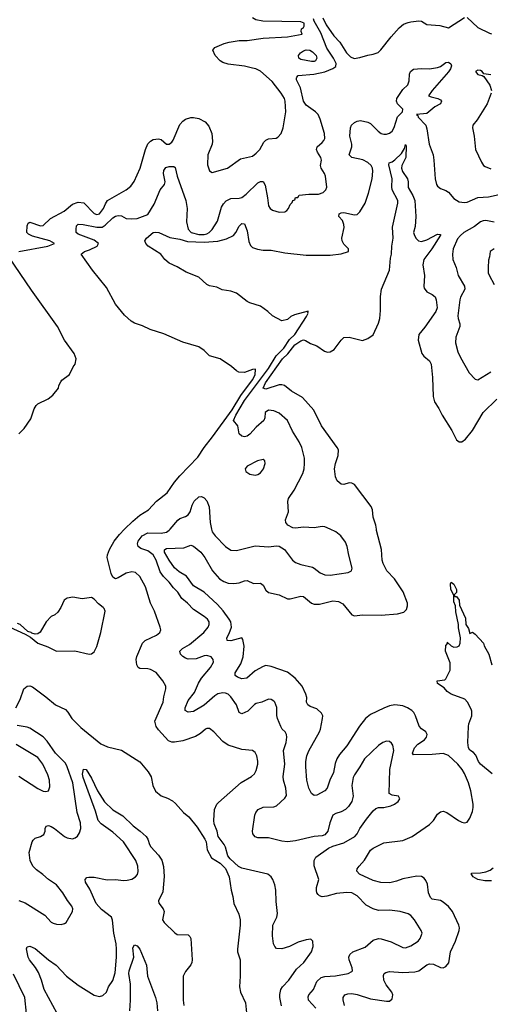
# Model space of a CAD drawing. Header units: inches. Extents: x 1552611 to 1694776, y 811966 to 917215.
# Tile 447 of 549: x 1653775 to 1657282, y 876459 to 883797. Entities that reach past the tile are written whole.
import ezdxf

# ---------------------------------------------------------------- set-up
doc = ezdxf.new("R2010")
doc.units = ezdxf.units.IN
doc.header["$MEASUREMENT"] = 0
doc.layers.add('B6857', color=7, linetype='Continuous')
doc.layers.add('B6858', color=7, linetype='Continuous')

msp = doc.modelspace()

# ---------------------------------------------------------------- linework, layer by layer
at = {"layer": 'B6857', "color": 5}
for points, elevation in [([(1655727.1, 876447.1), (1655713.3, 876510), (1655713.4, 876533.4), (1655722, 876570), (1655734.3, 876590), (1655781.3, 876638.7), (1655839, 876721), (1655892, 876770), (1655949.5, 876850), (1655961.2, 876890), (1655959, 876930), (1655944, 876944), (1655910, 876940.9), (1655850, 876922), (1655786, 876890), (1655730, 876871.8), (1655690, 876876), (1655676, 876890), (1655666, 876910), (1655660.5, 876970), (1655663, 877050), (1655692.6, 877110), (1655696.9, 877136.9), (1655685.8, 877225.8), (1655685.1, 877310), (1655677, 877350), (1655660.7, 877390), (1655649.4, 877410), (1655624, 877430), (1655430, 877474), (1655406.9, 877486.9), (1655342.9, 877542.9), (1655326.9, 877566.9), (1655309.6, 877630), (1655299.7, 877650), (1655254.5, 877710), (1655247.8, 877750), (1655225.6, 877805.6), (1655221.3, 877830), (1655228.2, 877910), (1655244, 877950), (1655255.9, 877964.1), (1655426.7, 878113.3), (1655503.3, 878156.7), (1655524.2, 878175.8), (1655537.3, 878202.7), (1655549.7, 878250), (1655550.8, 878270.8), (1655543, 878310), (1655530, 878335.1), (1655510, 878351.5), (1655430, 878357.6), (1655330, 878389.7), (1655290, 878417.7), (1655223, 878490), (1655190, 878515.1), (1655170, 878515.4), (1655160.5, 878510), (1655122.4, 878477.6), (1655085.3, 878454.7), (1654990, 878423.1), (1654930, 878413.5), (1654910, 878413.7), (1654884, 878424), (1654810, 878504.2), (1654793.5, 878530), (1654782, 878570), (1654845.4, 878710), (1654848.6, 878751.4), (1654864.7, 878810), (1654863.6, 878830), (1654842.9, 878870), (1654791.5, 878931.5), (1654750, 878954.2), (1654730, 878959), (1654670, 878960.9), (1654658.3, 878970), (1654647.8, 878990), (1654643.5, 879030), (1654648.2, 879051.8), (1654689.7, 879150), (1654709.8, 879170.2), (1654795.6, 879210), (1654819.6, 879230), (1654826.3, 879250), (1654823, 879270), (1654781.1, 879390), (1654749.8, 879450), (1654713.8, 879570), (1654670, 879648), (1654637.3, 879677.3), (1654610, 879682.4), (1654570, 879672.7), (1654510, 879637.6), (1654490, 879631.1), (1654470, 879643.5), (1654457.2, 879670), (1654428.1, 879788.1), (1654429.3, 879810), (1654444.8, 879850), (1654480.4, 879910), (1654518.5, 879961.5), (1654557.3, 880000)], 960), ([(1655982.5, 876430), (1655927.8, 876490), (1655924.5, 876515.5), (1655931, 876530), (1655964.8, 876570), (1655990.8, 876630), (1656021.7, 876658.3), (1656050, 876667.8), (1656127.8, 876672.2), (1656224, 876690), (1656250, 876703.8), (1656255.1, 876710), (1656252.6, 876730), (1656229.8, 876790), (1656228.6, 876810), (1656234.7, 876830), (1656257, 876850), (1656350, 876886), (1656410, 876936.5), (1656450, 876949.2), (1656470, 876948.3), (1656544.8, 876924.8), (1656630, 876882.4), (1656650, 876880.4), (1656690, 876894), (1656743.6, 876930), (1656760.5, 876950), (1656773.6, 876990), (1656767.3, 877010), (1656717.6, 877090), (1656690, 877120.7), (1656670, 877133.3), (1656610, 877151.5), (1656530, 877160.5), (1656450, 877158.9), (1656410, 877169.7), (1656357, 877197), (1656290, 877266.9), (1656249.8, 877289.8), (1656212.6, 877292.6), (1656135.9, 877284.1), (1656064.7, 877264.7), (1656030, 877260.5), (1656010, 877267.3), (1655998.5, 877278.5), (1655989.6, 877290), (1655986.6, 877306.6), (1655988.2, 877330), (1656004.7, 877390), (1655971, 877491), (1655969.7, 877530), (1655982.9, 877557.1), (1656077.4, 877622.6), (1656110, 877638.5), (1656190, 877664), (1656271.8, 877710), (1656289.6, 877730), (1656311.2, 877770), (1656359.8, 877840.2), (1656410, 877901), (1656430, 877918.8), (1656450, 877926), (1656490, 877926.8), (1656540.9, 877939.1), (1656568, 877950), (1656595.3, 877970), (1656608, 877990), (1656598, 878010), (1656550, 878017.2), (1656529.3, 878030), (1656533.6, 878210), (1656564, 878350), (1656555.6, 878390), (1656546, 878406), (1656530, 878417), (1656510, 878419.6), (1656480.7, 878410), (1656450, 878387.6), (1656345.7, 878290), (1656311, 878229), (1656269.3, 878170.7), (1656261.5, 878150), (1656251.6, 878090), (1656261.6, 878010), (1656250.2, 877969.8), (1656225.9, 877934.1), (1656202.4, 877910), (1656170, 877893.1), (1656130, 877881.2), (1656110, 877867.8), (1656087.5, 877812.5), (1656071.2, 877748.8), (1656050, 877721.6), (1656030, 877715.4), (1655970, 877710.6), (1655830, 877678.7), (1655770, 877671.4), (1655730, 877674.8), (1655630, 877699.8), (1655550, 877699.7), (1655530, 877708.3), (1655520, 877720), (1655513.7, 877730), (1655510.9, 877750), (1655528.2, 877870), (1655535.1, 877890), (1655551.8, 877910), (1655590, 877927.7), (1655669.8, 877930.2), (1655690, 877938.7), (1655750, 877994.9), (1655763.5, 878016.5), (1655759.7, 878070), (1655740.8, 878130), (1655737.7, 878157.7), (1655752.2, 878250), (1655741.3, 878350), (1655761.4, 878410), (1655767.1, 878450), (1655763.5, 878470), (1655753, 878490), (1655730.9, 878510.9), (1655720.5, 878530), (1655697.7, 878590), (1655692.1, 878612.1), (1655690.7, 878670.7), (1655677.2, 878710), (1655670, 878719.7), (1655650, 878731.3), (1655630, 878733), (1655578.8, 878710), (1655537.8, 878702.3), (1655525.2, 878694.8), (1655475.8, 878644.2), (1655430, 878623.5), (1655410, 878633.6), (1655390.5, 878690), (1655349.8, 878750), (1655330, 878770.6), (1655310, 878779.3), (1655290, 878781.6), (1655252.2, 878772.2), (1655230, 878758.9), (1655150, 878687.7), (1655070, 878642.2), (1655030, 878635.6), (1655008.2, 878648.2), (1655009.1, 878670), (1655030, 878723.1), (1655078, 878782), (1655108.2, 878851.8), (1655130.6, 878889.4), (1655197.7, 878970), (1655219.2, 879010), (1655218.3, 879030), (1655201.6, 879050), (1655170, 879058.7), (1655150, 879057), (1655090, 879034.3), (1655030, 879031.8), (1655010, 879038.7), (1654990, 879052.6), (1654974.7, 879070), (1654969.7, 879090), (1654988, 879110), (1655040.2, 879139.8), (1655147.9, 879230), (1655179.3, 879270), (1655188.5, 879290), (1655187.1, 879310), (1655174.3, 879330), (1655151.2, 879350), (1655070, 879401), (1655025.4, 879450), (1654983.8, 879483.8), (1654952.7, 879530), (1654922, 879562), (1654890, 879605.1), (1654846.7, 879646.7), (1654822.9, 879682.9), (1654793.1, 879770), (1654769.2, 879810), (1654730, 879839), (1654677.3, 879857.3), (1654657.5, 879870), (1654654.3, 879890), (1654658.3, 879910), (1654689.3, 879950.7), (1654730, 879972.7), (1654830, 879970.7), (1654870, 879977.1), (1654890, 879991.9), (1654896.9, 880000)], 940), ([(1656196.8, 876450), (1656186.2, 876493.8), (1656186, 876510), (1656198, 876530), (1656221.8, 876538.2), (1656250, 876539.3), (1656290, 876531.6), (1656390, 876500.2), (1656510, 876482.6), (1656530, 876483.8), (1656550, 876501), (1656555.6, 876530), (1656549.7, 876550), (1656505.1, 876605.1), (1656490, 876639.3), (1656486.3, 876673.7), (1656492, 876688), (1656503.2, 876696.8), (1656530, 876704.2), (1656630, 876695.5), (1656719, 876701), (1656750, 876710.1), (1656810, 876753.6), (1656830, 876762), (1656858.8, 876758.8), (1656910, 876733.4), (1656930, 876730.4), (1656950, 876741.6), (1656972.7, 876767.3), (1656984.8, 876850), (1657022.9, 876930), (1657050.8, 877010), (1657053.1, 877030), (1657048.6, 877050), (1656999.4, 877150), (1656970, 877187.2), (1656930, 877221), (1656910, 877232.3), (1656850, 877243.5), (1656836, 877256), (1656821.9, 877290), (1656813.6, 877353.6), (1656802.4, 877382.4), (1656790, 877399.7), (1656770, 877412.9), (1656733.9, 877413.9), (1656630, 877393.6), (1656583.8, 877376.2), (1656534.6, 877365.4), (1656466.3, 877366.4), (1656410, 877383.1), (1656308.5, 877428.5), (1656288.3, 877451.7), (1656291.1, 877470), (1656304.4, 877490), (1656345.8, 877534.2), (1656390, 877607.9), (1656410, 877624.1), (1656490, 877663.8), (1656630, 877680.7), (1656700.9, 877710), (1656830, 877798.7), (1656859.7, 877830), (1656890, 877875.8), (1656910, 877894.6), (1656930, 877899), (1656958, 877890), (1657044.4, 877830), (1657070, 877817.4), (1657090, 877812), (1657110, 877817.1), (1657130, 877847.3), (1657150, 877897.3), (1657154.9, 877925.1), (1657154.6, 877950), (1657137.5, 878050), (1657119.5, 878110), (1657090, 878178.3), (1657071.4, 878210), (1657039.2, 878250), (1656970, 878313.8), (1656930, 878329), (1656850, 878319.9), (1656710, 878318), (1656703.7, 878330), (1656718.5, 878370), (1656741.7, 878398.3), (1656791.1, 878430), (1656808, 878450), (1656811.2, 878471.2), (1656800.9, 878490), (1656770, 878511.6), (1656752.8, 878532.8), (1656725.6, 878610), (1656713.2, 878633.2), (1656697.4, 878650), (1656665.6, 878670), (1656630, 878684.8), (1656571.4, 878691.4), (1656530, 878682.6), (1656490, 878666.5), (1656390, 878619), (1656352.6, 878590), (1656308.7, 878531.3), (1656213.8, 878386.2), (1656158.4, 878321.6), (1656137.5, 878290), (1656125.1, 878254.9), (1656112.9, 878187.1), (1656086, 878130), (1656065.8, 878070), (1656048.8, 878050), (1655990, 878017.7), (1655970, 878016.3), (1655950, 878029.6), (1655930, 878069.4), (1655915.4, 878130), (1655907.1, 878230), (1655908.3, 878270), (1655915, 878310), (1655930, 878348), (1656010, 878488.9), (1656018, 878510), (1656032.8, 878590), (1656033.8, 878610), (1656025.1, 878630), (1655990, 878660.9), (1655939.4, 878679.4), (1655922.9, 878690), (1655912.3, 878710), (1655914.7, 878745.3), (1655908.6, 878770), (1655879.2, 878830), (1655828.7, 878890), (1655770, 878935), (1655650, 878977.2), (1655610, 878983.1), (1655590, 878976.9), (1655530, 878945.1), (1655466.8, 878890), (1655430, 878884.4), (1655397.4, 878897.4), (1655380.9, 878910), (1655380.5, 878930), (1655422.5, 878997.5), (1655440.5, 879050), (1655448.9, 879128.9), (1655438.8, 879178.8), (1655430, 879191.5), (1655350, 879169.1), (1655321.2, 879170), (1655318.5, 879190), (1655337.3, 879222.7), (1655352.7, 879270), (1655348.9, 879308.9), (1655336.5, 879330), (1655292, 879392), (1655250, 879439.5), (1655150, 879531.2), (1655070, 879578.5), (1655018.2, 879650), (1654963.5, 879683.5), (1654930, 879712.6), (1654889.2, 879769.2), (1654855.2, 879830), (1654854.7, 879845.3), (1654856.4, 879850), (1654870, 879855.2), (1654998, 879862), (1655050, 879882), (1655070, 879874.6), (1655125.5, 879830), (1655155, 879790), (1655211.3, 879690), (1655264.8, 879630), (1655296.5, 879610), (1655330, 879598.4), (1655370, 879595.3), (1655410, 879600.7), (1655450, 879615.7), (1655470, 879618.3), (1655516.5, 879596.5), (1655570, 879596.9), (1655590, 879582.6), (1655610, 879546.3), (1655630, 879529.4), (1655710, 879510.9), (1655770, 879481.8), (1655790, 879481.8), (1655870, 879502), (1655890, 879497.8), (1655948.9, 879450), (1655970, 879441.8), (1656010, 879442.3), (1656110, 879465.4), (1656150, 879460.7), (1656183.4, 879443.4), (1656250, 879362), (1656270, 879355.3), (1656330, 879363.1), (1656470, 879359.5), (1656590, 879370.4), (1656637.4, 879382.6), (1656658, 879402), (1656666.3, 879430), (1656665.4, 879450), (1656632.4, 879532.4), (1656569.6, 879630), (1656510.7, 879690.7), (1656483.3, 879743.3), (1656476.8, 879770), (1656471.9, 879850), (1656434.3, 879990), (1656433.2, 880000)], 920), ([(1655205.9, 880000), (1655210, 879981.6), (1655232, 879950), (1655310, 879872), (1655350, 879843.1), (1655390, 879840.3), (1655530, 879876.1), (1655630, 879869.1), (1655690, 879876.5), (1655710, 879874), (1655749, 879849), (1655808.2, 879770), (1655831.6, 879751.6), (1655870, 879736.5), (1655956.4, 879716.4), (1655970.4, 879710), (1656014.7, 879674.7), (1656050, 879659.1), (1656090, 879656.5), (1656223.3, 879676.7), (1656249.2, 879690), (1656254, 879710), (1656227.7, 879807.7), (1656216.9, 879870), (1656203.5, 879903.5), (1656167.6, 879950), (1656130, 879980.5), (1656089.4, 880000)], 940), ([(1657297.2, 878177.2), (1657209.9, 878250), (1657193.7, 878270), (1657175.4, 878315.4), (1657156.1, 878336.1), (1657130, 878354.1), (1657119.7, 878370), (1657115.6, 878410), (1657119.6, 878530), (1657121.5, 878550), (1657144.3, 878610), (1657143.7, 878643.7), (1657139, 878659), (1657111.4, 878711.4), (1657092.8, 878732.8), (1656991.5, 878770), (1656961.6, 878790), (1656938.9, 878818.9), (1656889.6, 878850.4), (1656886.6, 878870), (1656942.7, 878877.3), (1656950, 878884.7), (1656982.7, 878950), (1656983.1, 879003.1), (1656948.7, 879090), (1656950, 879134), (1656966, 879150), (1656962, 879158), (1656990, 879132), (1657010, 879122), (1657036.4, 879123.6), (1657050, 879132), (1657057.2, 879150), (1657059.5, 879190), (1657046, 879266), (1657046.3, 879290), (1657025.1, 879385.1), (1657023.6, 879430), (1657010, 879458), (1657009.7, 879509.7), (1656988.9, 879551.1), (1656986.2, 879593.8), (1656990, 879604.7), (1657010, 879590.7), (1657030, 879550.8), (1657030, 879528), (1657012, 879510), (1657018, 879498), (1657030, 879498), (1657050, 879470.8), (1657053.5, 879433.5), (1657096.5, 879336.5), (1657100.5, 879290), (1657119.9, 879259.9), (1657130, 879222), (1657150, 879232), (1657170, 879218), (1657230.5, 879150.5), (1657236, 879130), (1657270.7, 879070), (1657293.4, 878990)], 880), ([(1653670, 879283.8), (1653817, 879217), (1653855.3, 879195.3), (1653911, 879150), (1653984.4, 879124.4), (1654050, 879091.3), (1654186, 879094), (1654292.1, 879067.9), (1654310, 879070.7), (1654330, 879086.8), (1654350, 879126), (1654379.7, 879230), (1654411.6, 879390), (1654405.6, 879410), (1654397.8, 879417.8), (1654362.7, 879442.7), (1654330, 879478.3), (1654310.6, 879490.6), (1654240.6, 879480.6), (1654172.5, 879492.5), (1654130, 879486.1), (1654107.1, 879470), (1654082.6, 879417.4), (1654059.2, 879380.8), (1654037.8, 879362.2), (1654010, 879348.3), (1653972.8, 879310), (1653927.3, 879232.7), (1653910, 879220.4), (1653890, 879217.7), (1653864.9, 879224.9), (1653860.9, 879230), (1653837, 879237), (1653779.6, 879290), (1653758.5, 879298.5)], 980), ([(1653747.8, 878670), (1653778.3, 878730), (1653807.3, 878810), (1653830, 878830.4), (1653850, 878831.8), (1653870, 878824.9), (1653970, 878752), (1654041.6, 878690), (1654116.1, 878656.1), (1654135.4, 878635.4), (1654164.9, 878590), (1654230, 878521.3), (1654379.4, 878399.4), (1654430, 878377), (1654533.7, 878353.7), (1654670, 878265.7), (1654731.8, 878191.8), (1654755.3, 878155.3), (1654767.2, 878090), (1654787.3, 878047.3), (1654830, 878014), (1654876.7, 877996.7), (1654914.9, 877974.9), (1654936.7, 877956.7), (1654996.3, 877890), (1655036.5, 877856.5), (1655098.9, 877778.9), (1655155.5, 877690), (1655164.9, 877670), (1655171.3, 877611.3), (1655204.7, 877550), (1655270.3, 877510.3), (1655310.3, 877470.3), (1655336.4, 877410), (1655350.5, 877310), (1655363.8, 877263.8), (1655372.4, 877210), (1655408.2, 877130), (1655419.3, 877090), (1655419.3, 877050), (1655398.7, 876870), (1655398.7, 876850), (1655417.6, 876790), (1655419.5, 876670), (1655412.4, 876590), (1655420.4, 876550), (1655456.9, 876470), (1655465.3, 876394.8)], 960), ([(1653770, 877234), (1653815.9, 877215.9), (1653963.4, 877123.4), (1654010, 877070.5), (1654023.8, 877063.8), (1654050, 877055.8), (1654085.1, 877054.9), (1654110, 877062), (1654121.2, 877070), (1654169.3, 877150), (1654171.8, 877170), (1654163.7, 877190), (1654132.2, 877232.2), (1654098, 877290), (1654050.6, 877350.6), (1653989.1, 877389.1), (1653947.7, 877427.7), (1653900.9, 877460.9), (1653874, 877490), (1653852.8, 877530), (1653845.1, 877590), (1653868.5, 877670), (1653876.4, 877683.6), (1653890, 877697.6), (1653930, 877710.4), (1653955, 877724.9), (1653966, 877750), (1653964.7, 877770), (1653971.9, 877788.1), (1653990, 877791.5), (1654010, 877784.2), (1654035.8, 877770), (1654110, 877710.3), (1654130, 877700.8), (1654170, 877693.4), (1654190, 877699.5), (1654207.2, 877712.7), (1654221.6, 877738.4), (1654231.6, 877770), (1654228.8, 877811.2), (1654204.6, 877890), (1654171.7, 878110), (1654130.3, 878230.3), (1654115.7, 878255.7), (1654042.5, 878330), (1653981, 878421), (1653951.5, 878451.5), (1653850, 878516.6), (1653830, 878524.6), (1653756.8, 878536.8)], 960), ([(1653770, 878159.5), (1653910, 878068.4), (1653950, 878048), (1653970, 878044.9), (1653990, 878051.3), (1653999.6, 878080.4), (1653996.9, 878130), (1653984.2, 878170), (1653948, 878250), (1653910, 878298.7), (1653750, 878395.8)], 980), ([(1654055.5, 876390), (1653957.1, 876570), (1653938.3, 876638.3), (1653916.3, 876696.3), (1653894.3, 876734.3), (1653849.7, 876790), (1653839.1, 876810), (1653826.6, 876873.4), (1653831.9, 876888.1), (1653850, 876893.4), (1653890, 876874.4), (1653990, 876790.2), (1654046.9, 876750), (1654124.9, 876670), (1654210, 876602.4), (1654330, 876527.2), (1654370, 876517.1), (1654395.9, 876524.1), (1654422.7, 876550), (1654438.4, 876590), (1654470, 876637.3), (1654485.7, 876694.3), (1654496.7, 876810), (1654496.8, 876870), (1654493.7, 876910), (1654475.9, 876990), (1654467.6, 877087.6), (1654459.3, 877110), (1654385.6, 877165.6), (1654345.2, 877210), (1654297.1, 877317.1), (1654266.6, 877370), (1654264.5, 877390), (1654276.6, 877403.4), (1654291.9, 877408.1), (1654330, 877405.7), (1654428.2, 877388.2), (1654490.2, 877390.2), (1654550, 877382.8), (1654576, 877384), (1654610, 877392.4), (1654639.3, 877410), (1654653.6, 877426.4), (1654659.3, 877450), (1654654.7, 877490), (1654639.9, 877530), (1654550, 877669), (1654470, 877741.4), (1654383.2, 877803.2), (1654360.2, 877830), (1654340, 877900), (1654247.5, 878150), (1654244.4, 878175.6), (1654250, 878211), (1654270, 878208.2), (1654310, 878145.5), (1654355.8, 878050), (1654407.3, 877967.3), (1654470, 877908.9), (1654544.2, 877864.2), (1654620.3, 877790), (1654673.7, 877750), (1654717.1, 877710), (1654731.2, 877691.2), (1654743.2, 877650), (1654753.3, 877633.3), (1654810.1, 877570.1), (1654833.7, 877533.7), (1654846.1, 877486.1), (1654851.2, 877411.2), (1654842.1, 877297.9), (1654810.3, 877230), (1654813.3, 877213.3), (1654844.9, 877170), (1654852.4, 877150), (1654840.5, 877090), (1654852.7, 877070), (1654931.5, 876991.5), (1654950, 876978.4), (1655030, 876976.3), (1655043.8, 876963.8), (1655050.3, 876950.3), (1655061.3, 876790), (1655058.7, 876770), (1655050, 876752.7), (1655010, 876703.7), (1654994, 876670), (1654994.4, 876490), (1654999.6, 876450)], 940), ([(1657290, 877379.9), (1657240.8, 877380.8), (1657189.7, 877390), (1657155.1, 877410), (1657145.1, 877425.1), (1657136, 877430), (1657144.4, 877435.6), (1657210, 877439.8), (1657250, 877447.8), (1657280.6, 877459.4), (1657303.7, 877476.3)], 880), ([(1654595, 876410), (1654601.5, 876490), (1654600.2, 876610), (1654588.9, 876690), (1654590.7, 876710), (1654624.8, 876810), (1654618.7, 876881.3), (1654630, 876902), (1654650, 876895.5), (1654670.4, 876870), (1654720.7, 876750), (1654728.2, 876670), (1654788.5, 876510), (1654797.6, 876470), (1654802, 876410)], 920), ([(1653826, 876390), (1653813.1, 876510), (1653730, 876685.1)], 960)]:
    msp.add_lwpolyline(points, dxfattribs=dict(at, elevation=elevation))
at = {"layer": 'B6858', "color": 5}
for points, elevation in [([(1653769.6, 882070), (1653986, 882110), (1654034.3, 882130), (1653998.9, 882150), (1653870, 882183.1), (1653840, 882200), (1653829.8, 882210), (1653830, 882262), (1653838.8, 882281.2), (1653850, 882288.8), (1653930, 882261.2), (1653950, 882263.6), (1654004.3, 882315.7), (1654106.3, 882370), (1654170, 882423.1), (1654210, 882436.6), (1654252.7, 882432.7), (1654330, 882353.2), (1654350, 882344.2), (1654370, 882350.2), (1654400.2, 882390), (1654414.4, 882425.6), (1654430.7, 882449.3), (1654570, 882530.3), (1654602.5, 882557.5), (1654628.3, 882591.7), (1654673.8, 882690), (1654712, 882830), (1654730, 882872.2), (1654750, 882891.8), (1654770, 882903.1), (1654808.7, 882908.7), (1654830, 882903.1), (1654870, 882870.3), (1654890, 882868.8), (1654910, 882884), (1654919.8, 882900.2), (1654970, 883015.6), (1654990, 883041.2), (1655010, 883056.3), (1655050, 883068), (1655070, 883069), (1655110, 883061.7), (1655156.4, 883036.4), (1655183.8, 883003.8), (1655206.4, 882950), (1655212.8, 882892.8), (1655210.4, 882870), (1655176.4, 882790), (1655174.9, 882714.9), (1655190, 882671), (1655210, 882659.1), (1655325.2, 882690), (1655421, 882759), (1655510, 882780.9), (1655538.6, 882801.4), (1655565.1, 882830), (1655595.2, 882884.8), (1655610, 882900.4), (1655630, 882910.3), (1655686.5, 882913.5), (1655699.5, 882920.5), (1655723.6, 882950), (1655738.7, 882990), (1655759.6, 883110), (1655754.7, 883190), (1655747.8, 883210), (1655723, 883250), (1655656.6, 883336.6), (1655570, 883412.6), (1655536, 883430), (1655510, 883436.8), (1655450, 883449.7), (1655330, 883465.1), (1655290, 883477.2), (1655269.9, 883489.9), (1655233, 883530), (1655214.5, 883570), (1655229.8, 883590.2), (1655300, 883620), (1655337.2, 883630), (1655410, 883641.3), (1655470, 883642.1), (1655590, 883659.9), (1655770, 883669.6), (1655881.2, 883690), (1655872.7, 883710), (1655876.2, 883730), (1655890, 883739.5), (1655895.4, 883750), (1655896.1, 883770), (1655870, 883781.5), (1655587.1, 883787.1), (1655535.2, 883795.2), (1655509.6, 883810)], 980), ([(1654557.3, 880000), (1654618.9, 880061.1), (1654670, 880103.7), (1654735.1, 880144.9), (1654795.3, 880210), (1654873.5, 880270), (1654929.8, 880350), (1654970, 880397.8), (1655104, 880536), (1655150.8, 880610), (1655212.3, 880687.7), (1655358.5, 880890), (1655423.5, 880996.5), (1655510, 881112.8), (1655529.8, 881150), (1655531.6, 881191.6), (1655510, 881190.8), (1655450, 881169), (1655409, 881170), (1655390, 881179.5), (1655352.7, 881212.7), (1655270, 881269.5), (1655190, 881292.7), (1655150, 881332), (1655110, 881358), (1654990, 881392.7), (1654850, 881455.1), (1654747.7, 881487.7), (1654690, 881515.1), (1654630, 881535.1), (1654605.2, 881550), (1654555.3, 881595.3), (1654490, 881676), (1654422, 881802), (1654318, 881930), (1654232.7, 882050), (1654258, 882070), (1654296.8, 882083.2), (1654351.6, 882110), (1654362.4, 882130), (1654330, 882154.8), (1654210, 882198.9), (1654195.6, 882210), (1654195.6, 882235.6), (1654199.3, 882260.7), (1654210, 882272.4), (1654248.1, 882271.9), (1654350, 882250.1), (1654390, 882252.1), (1654413.5, 882266.5), (1654470, 882320.4), (1654490, 882332.8), (1654510, 882337.3), (1654534.5, 882334.5), (1654570, 882315.9), (1654610, 882311.9), (1654650, 882316.5), (1654730, 882344.6), (1654777.5, 882422.5), (1654823.2, 882530), (1654854.5, 882570), (1654860.5, 882590), (1654846.3, 882650), (1654850, 882674.3), (1654864.6, 882695.4), (1654890, 882702.3), (1654923.4, 882703.4), (1654934.6, 882694.6), (1654948.3, 882630), (1655013.6, 882450), (1655023.8, 882390), (1655018.3, 882290), (1655030, 882235.5), (1655053.4, 882210), (1655110, 882196.9), (1655150, 882197), (1655170, 882201.9), (1655188.4, 882210), (1655210, 882233.1), (1655250, 882296.4), (1655279.7, 882400.3), (1655294.3, 882425.7), (1655313.6, 882446.4), (1655350, 882465.4), (1655410, 882466.2), (1655430, 882472.1), (1655462.8, 882497.2), (1655550, 882580.8), (1655570, 882591.3), (1655590.2, 882590.2), (1655603.7, 882563.7), (1655623.2, 882470), (1655630, 882408.8), (1655642.8, 882390), (1655658.8, 882378.8), (1655710, 882363), (1655750, 882365.8), (1655765.7, 882374.3), (1655779.7, 882390), (1655790, 882420.7), (1655805.1, 882434.9), (1655810, 882450.6), (1655825.2, 882454.8), (1655830, 882471.3), (1655848, 882472), (1655858, 882490), (1655930, 882497.7), (1656002.3, 882497.7), (1656038, 882510), (1656057.7, 882530), (1656063.1, 882550), (1656053.7, 882630), (1656048, 882650), (1656023, 882690), (1656017.4, 882710), (1656025.4, 882750), (1656019.7, 882770), (1655994, 882810), (1655987.6, 882830), (1655992.8, 882850), (1656030, 882880.9), (1656042.5, 882897.5), (1656048.7, 882911.3), (1656046.2, 882950), (1656015.7, 883055.7), (1655999.3, 883090), (1655980.9, 883110), (1655910, 883159.5), (1655890, 883188.8), (1655868.9, 883288.9), (1655838.7, 883350), (1655839.3, 883360.7), (1655840.4, 883370), (1655850, 883380.3), (1655968, 883390), (1656050, 883408.4), (1656110, 883434), (1656130, 883447.3), (1656134.5, 883470), (1656114.5, 883510), (1656064.7, 883584.7), (1656019.3, 883699.3), (1655970, 883787.1), (1655964.4, 883804.4)], 960), ([(1656035.6, 883810), (1656058.9, 883758.9), (1656117.5, 883677.4), (1656161.3, 883630), (1656210.3, 883550), (1656239.4, 883519.4), (1656267.8, 883507.8), (1656310, 883514.7), (1656370, 883533.7), (1656410, 883539.1), (1656446.8, 883553.2), (1656467, 883573), (1656542.4, 883670), (1656603.8, 883736.2), (1656636.6, 883763.4), (1656670, 883776.4), (1656690, 883782.4), (1656750, 883788), (1656770, 883784.9), (1656810, 883761.6), (1656906.5, 883753.5), (1656970, 883736.4), (1657090, 883814)], 960), ([(1657110, 883812.4), (1657190, 883738.9), (1657275.6, 883695.6), (1657290, 883691.8)], 960), ([(1656089.4, 880000), (1656050, 880018.9), (1656030, 880020.5), (1655970, 880011), (1655890, 880015.4), (1655830, 880007.8), (1655810, 880009.6), (1655772.7, 880030), (1655758.4, 880050), (1655755.6, 880070), (1655778.3, 880130), (1655772.7, 880207.3), (1655778.9, 880230), (1655820.5, 880290), (1655885.3, 880414.7), (1655896.3, 880450), (1655898.9, 880490), (1655897.4, 880530), (1655876.9, 880610), (1655858.3, 880650), (1655808.7, 880730), (1655770, 880811.3), (1655710, 880864.4), (1655670, 880882.6), (1655630, 880887.8), (1655604.2, 880870), (1655602.3, 880830), (1655595.6, 880810), (1655538.5, 880761.5), (1655490, 880708), (1655470, 880693), (1655450, 880688.2), (1655430, 880693), (1655411.5, 880710), (1655400.5, 880770), (1655369.9, 880809.9), (1655385.5, 880850), (1655450, 880958.7), (1655630, 881196.9), (1655687.1, 881292.9), (1655744.4, 881350), (1655785.7, 881414.3), (1655824.8, 881450), (1655913.6, 881586.4), (1655926, 881610), (1655922, 881618), (1655926, 881626), (1655822.3, 881597.7), (1655795.8, 881584.2), (1655770, 881563.7), (1655730, 881553.2), (1655659, 881590), (1655623.3, 881623.3), (1655570, 881662.7), (1655490, 881686), (1655470, 881697.2), (1655390, 881759.3), (1655350, 881774.5), (1655284.4, 881784.4), (1655244.5, 881804.5), (1655190, 881814.5), (1655170, 881824.5), (1655110, 881878), (1655015.9, 881915.9), (1654950, 881955.1), (1654890, 881983.7), (1654856, 882010), (1654826, 882050), (1654734, 882110), (1654715.6, 882130), (1654707.6, 882150), (1654720.5, 882170), (1654769.7, 882210), (1654790, 882213), (1654813.4, 882210), (1654895, 882175), (1654970, 882161.1), (1655025.2, 882145.2), (1655150, 882139.3), (1655253.1, 882146.9), (1655316.7, 882163.3), (1655369.7, 882190), (1655386.6, 882210), (1655410, 882258.4), (1655430, 882277.6), (1655450, 882274.9), (1655470, 882222.4), (1655483.4, 882143.4), (1655494.9, 882114.9), (1655510, 882100.5), (1655546.7, 882086.7), (1655590, 882080.3), (1655650, 882080.1), (1655750, 882059.8), (1655910, 882041.7), (1656090, 882041.7), (1656170, 882052.1), (1656224.5, 882070), (1656226.6, 882090), (1656190, 882125), (1656177.8, 882150), (1656175.3, 882170), (1656192.4, 882247.6), (1656191.9, 882270), (1656179.7, 882299.7), (1656153.1, 882330), (1656155.4, 882350), (1656170, 882358.5), (1656190, 882359.8), (1656270, 882342.2), (1656290, 882345.6), (1656310, 882364.5), (1656348.6, 882430), (1656374.5, 882505.5), (1656402.3, 882610), (1656407.5, 882667.5), (1656404.3, 882690), (1656395.2, 882710), (1656370, 882733.8), (1656332.3, 882752.3), (1656249.6, 882770), (1656229.8, 882789.8), (1656249.7, 882850), (1656249.6, 882870), (1656235.4, 882930), (1656240.4, 882990), (1656248.3, 883010), (1656270, 883031.6), (1656290, 883041.7), (1656314.9, 883045.1), (1656370, 883033.5), (1656390, 883023.8), (1656446.8, 882966.8), (1656470, 882950.2), (1656490, 882943.5), (1656510, 882944.7), (1656530, 882951.4), (1656550, 882966), (1656565.6, 882994.4), (1656590, 883072), (1656627.6, 883110), (1656629.6, 883130), (1656590.7, 883170.7), (1656583.5, 883190), (1656587, 883210), (1656630, 883275.8), (1656667.3, 883312.7), (1656677.9, 883342.1), (1656680.6, 883390), (1656686.4, 883410), (1656710, 883427.8), (1656770, 883432.4), (1656830, 883431), (1656890, 883441.7), (1656911.3, 883448.7), (1656950, 883477.8), (1656970, 883480.8), (1656988.5, 883468.5), (1656993.3, 883453.3), (1656985.9, 883430), (1656971, 883409), (1656850.2, 883270), (1656821.3, 883230), (1656841.1, 883221.1), (1656890.7, 883210), (1656910, 883200.3), (1656919.5, 883190), (1656911.6, 883170), (1656870, 883148.9), (1656810, 883098.3), (1656732, 883090), (1656743.5, 883083.5), (1656744.2, 883070), (1656801.6, 883010), (1656810, 882984.7), (1656827.8, 882870), (1656855.8, 882790), (1656862.3, 882750), (1656870.3, 882610), (1656881.1, 882570), (1656890, 882555.5), (1656910, 882538.9), (1656950, 882525.3), (1656970, 882512.7), (1657010, 882464.4), (1657050, 882438.7), (1657090, 882434.3), (1657110, 882436.9), (1657190, 882471.3), (1657270, 882476.5), (1657370, 882499.5)], 940), ([(1657285.5, 883385.5), (1657233.6, 883393.6), (1657222.7, 883410), (1657210, 883418.4), (1657190, 883420.9), (1657171, 883410), (1657188.5, 883388.5), (1657222, 883382), (1657234.8, 883374.8), (1657278, 883310), (1657291.4, 883270)], 960), ([(1657289, 883250), (1657257.8, 883170), (1657184.9, 883050), (1657152, 883010), (1657148.8, 882990), (1657162.8, 882930), (1657171.6, 882830), (1657215.6, 882735.6), (1657231.5, 882711.5), (1657243.4, 882703.4), (1657286.5, 882686.5)], 960), ([(1656433.2, 880000), (1656429.7, 880030), (1656408.5, 880090), (1656404, 880144), (1656393.3, 880170), (1656270, 880332.7), (1656250, 880343.7), (1656230, 880344.5), (1656190, 880332), (1656170, 880334.5), (1656141.4, 880361.4), (1656127.6, 880390), (1656122.5, 880450), (1656129.1, 880490.9), (1656148.7, 880550), (1656150.8, 880590.8), (1656142, 880610), (1656024.1, 880770), (1655967.3, 880887.3), (1655882.2, 880982.2), (1655801.3, 881030), (1655749.8, 881069.8), (1655730, 881075.9), (1655710, 881074.8), (1655610, 881043.9), (1655589, 881050), (1655608, 881090), (1655734.2, 881270), (1655772.6, 881307.4), (1655826.6, 881373.4), (1655870, 881404.2), (1655890, 881411.9), (1655906.4, 881406.4), (1655942.8, 881382.8), (1655990, 881367.8), (1656046.3, 881326.3), (1656070, 881318.4), (1656090, 881320.7), (1656119.6, 881340.4), (1656170, 881408.1), (1656190, 881428.1), (1656230, 881430.2), (1656330, 881407.5), (1656370, 881421.5), (1656410.4, 881449.6), (1656450, 881536.1), (1656459.2, 881570), (1656465.1, 881630), (1656464.6, 881735.4), (1656471.1, 881790), (1656531.2, 881930), (1656539.1, 882020.9), (1656546.3, 882050), (1656547.4, 882110), (1656558.6, 882170), (1656553.8, 882250), (1656593.8, 882430), (1656592.7, 882450), (1656551.5, 882530), (1656547.3, 882552.7), (1656549.8, 882610), (1656525.2, 882714.8), (1656529.8, 882730.2), (1656550, 882737.6), (1656570, 882752), (1656619.9, 882800.1), (1656643.5, 882836.5), (1656650, 882866), (1656656.1, 882856.1), (1656651.8, 882770), (1656623.8, 882710), (1656619.8, 882690), (1656626.8, 882666.8), (1656665.7, 882610), (1656670.8, 882590), (1656670, 882547.7), (1656706.1, 882486.1), (1656720.1, 882450), (1656728.6, 882330), (1656723.1, 882256.9), (1656710.4, 882210), (1656715.1, 882195.1), (1656728.4, 882170), (1656746, 882150), (1656770, 882144.2), (1656810, 882155.5), (1656890, 882197.7), (1656910, 882196), (1656911.3, 882191.3), (1656846.8, 882090), (1656787.9, 882010), (1656779.2, 881970), (1656791.1, 881890), (1656786.3, 881810), (1656790, 881796), (1656810.2, 881770.2), (1656850, 881748.8), (1656871.1, 881731.1), (1656879.6, 881710), (1656886, 881650), (1656876.7, 881623.3), (1656795.1, 881504.9), (1656750, 881451.8), (1656743.6, 881410), (1656771.8, 881310), (1656787, 881290), (1656830, 881255.8), (1656842, 881230), (1656852, 881130), (1656856.9, 880990), (1656866, 880950), (1656899.7, 880899.7), (1656922.8, 880850), (1656996.7, 880736.7), (1657030, 880666.7), (1657050, 880650.3), (1657070, 880650.2), (1657097.3, 880670), (1657150, 880735.2), (1657229.5, 880870.5), (1657330, 880970.2)], 920), ([(1657310, 882287.2), (1657250, 882301.6), (1657230, 882298.4), (1657210, 882289.8), (1657163.8, 882256.2), (1657084.4, 882210), (1657059.1, 882190), (1657037.1, 882162.9), (1657006.2, 882090), (1657000.2, 882050), (1657002, 882010), (1657028.1, 881950), (1657042.2, 881890), (1657090.7, 881810.7), (1657092.7, 881790), (1657060.2, 881730), (1657054.3, 881710), (1657041.1, 881590), (1657042.4, 881570), (1657055.5, 881530), (1657055.5, 881510), (1657024.2, 881430), (1657023.5, 881390), (1657040.8, 881320.8), (1657059.3, 881279.3), (1657125.2, 881165.2), (1657170, 881117.1), (1657190, 881114.4), (1657287.1, 881172.9)], 940), ([(1657311.3, 882090), (1657280.7, 882070), (1657277.3, 882030), (1657270, 882006), (1657266.4, 881950), (1657267, 881910), (1657272.9, 881892.9), (1657310, 881824)], 960), ([(1653769.5, 880710.5), (1653808.7, 880750), (1653858, 880822), (1653883.2, 880896.8), (1653897.5, 880922.5), (1653910, 880934.8), (1653987.5, 880972.5), (1654022, 880998), (1654064, 881050), (1654066, 881070), (1654081.2, 881098.8), (1654089.2, 881110), (1654146.8, 881153.2), (1654174, 881210), (1654189.3, 881230.7), (1654195.1, 881270), (1654180.9, 881310), (1654109.6, 881410), (1654058, 881510), (1653862.3, 881782.3), (1653694.5, 882030)], 980), ([(1654896.9, 880000), (1654953.7, 880066.3), (1654970, 880079.2), (1655010, 880093.6), (1655030, 880107.9), (1655045.8, 880130), (1655059.8, 880180.2), (1655074.7, 880210), (1655110, 880240.4), (1655130, 880243), (1655150, 880233.4), (1655170, 880210.6), (1655186.5, 880166.5), (1655195, 880050), (1655205.9, 880000)], 940)]:
    msp.add_lwpolyline(points, dxfattribs=dict(at, elevation=elevation))
at = {"layer": 'B6858', "color": 5, "elevation": 960}
for points in [[(1655950, 883485.1), (1655870, 883499.6), (1655855.1, 883510), (1655853.6, 883530), (1655868.3, 883550), (1655890, 883565.3), (1655910, 883573.7), (1655938, 883570), (1655958, 883558), (1655984, 883530), (1655990.4, 883509.6), (1655978.8, 883490), (1655970, 883485.6)], [(1655590, 880519.3), (1655547.7, 880510), (1655471.3, 880470), (1655456, 880450), (1655461, 880430), (1655490, 880410.8), (1655530, 880403), (1655550, 880408.2), (1655570, 880420.5), (1655593, 880450), (1655604.5, 880490), (1655601.2, 880510)]]:
    msp.add_lwpolyline(points, close=True, dxfattribs=at)

doc.saveas('drawing.dxf')
